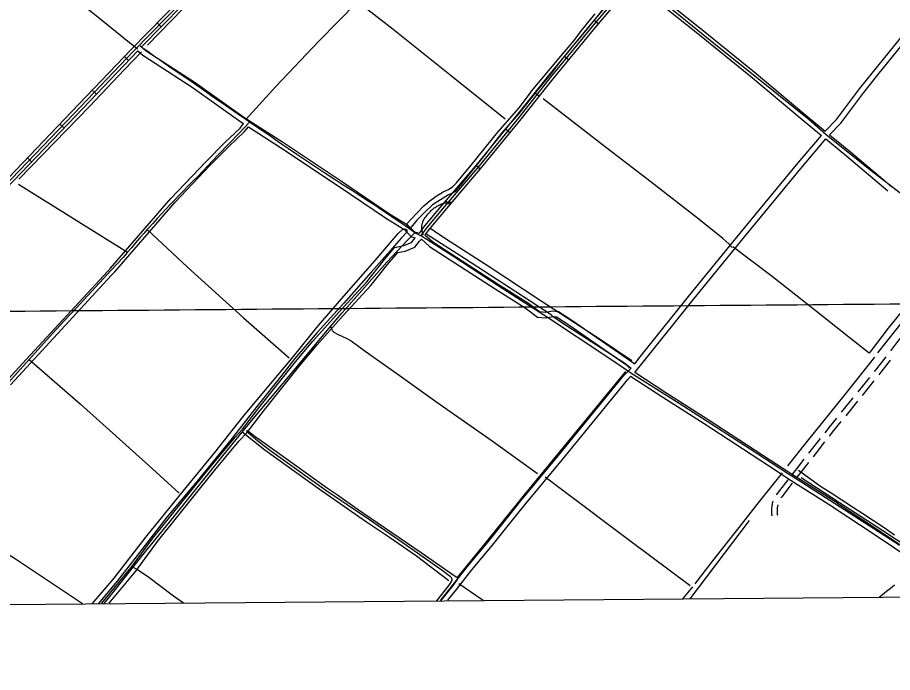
# Model space of a CAD drawing. Extents: x 3567028 to 3605064, y 510945 to 536587.
# Drawn here: x 3576829 to 3581504, y 520524 to 524024 of the extents above; entities that cross this region are included whole.
import ezdxf

# ---------------------------------------------------------------- set-up
doc = ezdxf.new("R2010")
doc.units = 0
for name, color, linetype in [('V-ANNO-SYMB', 7, 'Continuous'), ('V-DTCH-CNTR', 7, 'Continuous'), ('V-GRID-MAJR', 7, 'Continuous'), ('V-ROAD-CNTR', 7, 'Continuous'), ('V-TOPO-SHOR', 7, 'Continuous')]:
    doc.layers.add(name, color=color, linetype=linetype)

msp = doc.modelspace()

# ---------------------------------------------------------------- linework, layer by layer
at = {"layer": 'V-ANNO-SYMB'}
msp.add_lwpolyline([(3573993.849999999, 520864.2060000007), (3584222.1716518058, 520950.4852926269), (3584258.326675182, 516664.3443523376), (3574030.0050233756, 516578.06505971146)], close=True, dxfattribs=at)
at = {"layer": 'V-DTCH-CNTR'}
msp.add_line((3577492.95, 523864.17600000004), (3577484.115, 523870.688), dxfattribs=at)
for points in [[(3578048.0530000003, 523479.26), (3578209.044, 523654.753), (3578437.986, 523896.7), (3578645.95, 524107.208), (3578685.478, 524147.221), (3578912.683, 524391.572), (3579161.294, 524648.791), (3579181.1350000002, 524669.3200000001), (3579466.198, 524980.01), (3579699.3000000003, 525222.18), (3579814.143, 525355.759)], [(3579434.653, 523481.55), (3579147.611, 523710.993), (3578836.58, 523959.854), (3578645.95, 524107.208), (3578395.045, 524299.509), (3578155.515, 524480.628), (3578106.4450000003, 524518.421)], [(3577469.015, 523854.661), (3577448.847, 523871.933), (3577427.781, 523888.92600000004), (3577277.9960000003, 524010.288), (3577070.5500000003, 524176.594), (3576850.751, 524349.054)], [(3581940.098, 522780.853), (3581877.714, 522827.365), (3581732.472, 522940.38), (3581666.961, 522991.357), (3581383.284, 523210.059), (3581157.687, 523390.34), (3581147.8680000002, 523398.77400000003), (3581057.505, 523476.876), (3580812.625, 523674.414), (3580565.933, 523870.205), (3580265.807, 524115.017), (3580156.933, 524200.635)], [(3578952.324, 522873.503), (3578917.099, 522898.24), (3578881.732, 522922.782), (3578846.23, 522947.12200000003), (3578810.591, 522971.266), (3578774.816, 522995.207), (3578738.9080000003, 523018.95), (3578702.87, 523042.489), (3578666.698, 523065.82800000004), (3578617.575, 523097.099), (3578568.576, 523128.571), (3578519.7090000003, 523160.24100000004), (3578470.971, 523192.112), (3578422.361, 523224.18), (3578373.8850000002, 523256.446), (3578325.54, 523288.909), (3578277.326, 523321.568), (3578229.247, 523354.424), (3578181.304, 523387.47500000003), (3578133.4930000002, 523420.722), (3578068.963, 523464.879), (3578048.0530000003, 523479.26), (3578003.881, 523509.64), (3577939.236, 523554.33400000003), (3577874.7, 523599.183), (3577810.269, 523644.188), (3577745.948, 523689.346), (3577713.93, 523710.621), (3577682.02, 523732.063), (3577650.222, 523753.672), (3577618.54, 523775.444), (3577586.968, 523797.382), (3577555.5130000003, 523819.484), (3577524.1720000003, 523841.75), (3577492.95, 523864.17600000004)], [(3580646.8540000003, 522795.367), (3580628.3910000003, 522814.506), (3580596.864, 522842.93200000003), (3580460.92, 522951.941), (3580214.343, 523144.431), (3579954.646, 523343.424), (3579636.5840000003, 523588.74)], [(3578068.963, 523464.879), (3578012.907, 523406.749), (3577956.97, 523348.501), (3577901.1520000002, 523290.14), (3577845.452, 523231.66500000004), (3577789.873, 523173.076), (3577765.328, 523148.80100000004), (3577740.9280000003, 523124.381), (3577716.674, 523099.81700000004), (3577692.565, 523075.108), (3577668.603, 523050.255), (3577644.791, 523025.262), (3577621.126, 523000.128), (3577597.613, 522974.852), (3577574.25, 522949.438), (3577551.038, 522923.88800000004), (3577527.977, 522898.197), (3577521.125, 522890.47000000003), (3577505.0700000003, 522872.37), (3577482.3170000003, 522846.408), (3577459.717, 522820.31), (3577437.275, 522794.079), (3577416.949, 522770.036), (3577414.989, 522767.717), (3577392.858, 522741.22000000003), (3577329.725, 522673.87200000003), (3577266.7430000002, 522606.38), (3577203.914, 522538.745), (3577141.241, 522470.966), (3577078.72, 522403.04600000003), (3577016.3540000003, 522334.985), (3576954.142, 522266.783), (3576892.829, 522199.25800000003), (3576891.08, 522197.31), (3576766.512, 522057.518)], [(3576833.296, 523133.23600000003), (3577156.163, 522932.534), (3577416.949, 522770.036)], [(3578997.589, 522860.713), (3578995.8030000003, 522864.737), (3578994.2120000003, 522868.843), (3578992.8170000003, 522873.01900000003), (3578991.6210000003, 522877.259), (3578990.63, 522881.549), (3578989.844, 522885.88300000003), (3578989.264, 522890.249), (3578988.8910000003, 522894.636), (3578988.73, 522899.039), (3578988.7770000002, 522903.44200000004), (3578989.0330000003, 522907.83900000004), (3578989.498, 522912.22000000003), (3578990.171, 522916.572), (3578991.048, 522920.887), (3578992.131, 522925.157), (3578993.418, 522929.37), (3578994.9, 522933.517), (3578996.58, 522937.591), (3579000.035, 522943.686), (3579003.68, 522949.666), (3579007.518, 522955.527), (3579011.54, 522961.262), (3579015.747, 522966.865), (3579020.128, 522972.331), (3579024.684, 522977.65400000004), (3579029.407, 522982.827), (3579034.294, 522987.847), (3579039.34, 522992.707), (3579044.538, 522997.405), (3579049.883, 523001.931), (3579055.372, 523006.28500000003), (3579060.0330000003, 523009.598), (3579064.807, 523012.748), (3579069.687, 523015.728), (3579074.6720000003, 523018.536), (3579079.751, 523021.166), (3579084.916, 523023.617), (3579090.167, 523025.886), (3579095.4960000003, 523027.969), (3579100.892, 523029.863), (3579106.35, 523031.569), (3579111.8680000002, 523033.083), (3579117.432, 523034.4), (3579123.042, 523035.522), (3579128.686, 523036.44800000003), (3579134.359, 523037.175), (3579140.052, 523037.701), (3579145.762, 523038.02900000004)], [(3581732.472, 522940.38), (3581709.221, 522848.16500000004), (3581695.549, 522785.02900000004), (3581692.985, 522758.61), (3581692.9420000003, 522717.517), (3581694.9, 522671.51300000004), (3581696.487, 522643.625), (3581696.298, 522633.18), (3581691.8850000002, 522620.028), (3581633.574, 522553.515), (3581480.406, 522363.344), (3581379.1180000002, 522230.742), (3581270.6010000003, 522315.576), (3581070.765, 522473.795), (3580853.765, 522645.552), (3580650.247, 522799.474)], [(3577521.125, 522890.47000000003), (3577736.5700000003, 522689.895), (3578036.25, 522419.865), (3578280.818, 522204.825)], [(3579030.923, 522900.69), (3579054.309, 522884.251), (3579115.5500000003, 522842.75200000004), (3579348.27, 522692.996), (3579621.543, 522513.262), (3579947.183, 522301.93700000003), (3580110.27, 522191.744)], [(3577291.669911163, 520892.02420701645), (3577345.799, 520958.27900000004), (3577446.461, 521086.24), (3577491.5330000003, 521143.539), (3577663.565, 521355.931), (3577925.762, 521682.458), (3578029.7660000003, 521808.889), (3578096.828, 521890.414), (3578334.1890000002, 522171.979), (3578501.705, 522373.756), (3578560.7120000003, 522444.832), (3578802.349, 522716.526), (3578912.157, 522833.87200000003), (3578952.324, 522873.503), (3578952.933, 522874.101), (3578985.578, 522857.496), (3578991.957, 522853.885), (3579016.427, 522840.032), (3579154.607, 522750.33400000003), (3579397.529, 522592.892), (3579665.0840000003, 522418.988), (3579966.9220000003, 522220.441), (3580059.572, 522157.118)], [(3578501.705, 522373.756), (3578507.038, 522360.427), (3578511.724, 522349.895), (3578519.244, 522342.098), (3578538.565, 522331.999), (3578588.307, 522309.512), (3578611.742, 522295.858), (3578686.684, 522241.57800000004), (3578855.165, 522121.534), (3579068.327, 521968.64900000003), (3579365.484, 521761.322), (3579606.12, 521587.047)], [(3576891.08, 522197.31), (3577162.848, 521959.826), (3577529.739, 521631.032), (3577692.696, 521482.726)], [(3580059.572, 522157.118), (3580105.281, 522125.159), (3580363.267, 521963.892), (3580743.509, 521718.545), (3580948.588, 521585.814), (3580974.774, 521569.06), (3581193.3030000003, 521429.233), (3581538.34, 521206.76900000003)], [(3579132.643, 521013.992), (3578959.486, 521145.26300000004), (3578815.733, 521246.055), (3578692.542, 521328.369), (3578435.282, 521507.816), (3578150.623, 521712.831), (3578029.7660000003, 521808.889)], [(3581514.2800000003, 521258.681), (3581458.214, 521296.36), (3581402.021, 521333.853), (3581345.703, 521371.157), (3581289.262, 521408.275), (3581232.697, 521445.20300000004), (3581176.008, 521481.94200000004), (3581119.199, 521518.493), (3581047.103, 521569.62700000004), (3581002.164, 521603.907)], [(3580421.7090000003, 520986.691), (3580099.254, 521227.449), (3579742.592, 521497.302), (3579647.403, 521567.952)], [(3577176.7598850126, 520891.0549027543), (3576813.44, 521133.919), (3576740.923, 521177.941), (3576647.182, 521230.054), (3576447.299, 521337.767)], [(3580736.841, 521336.315), (3580421.348949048, 520918.4240898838)], [(3577446.461, 521086.24), (3577471.301, 521073.255), (3577522.906, 521038.2), (3577662.433, 520934.69800000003), (3577715.1756328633, 520895.59661853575)], [(3579315.7440448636, 520909.09794505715), (3579305.537, 520916.108), (3579185.6920000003, 520997.848)], [(3581514.932, 520991.66500000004), (3581493.182, 520973.825), (3581471.295, 520956.14900000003), (3581449.2770000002, 520938.64), (3581434.3681810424, 520926.9692437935)]]:
    msp.add_lwpolyline(points, dxfattribs=at)
at = {"layer": 'V-GRID-MAJR'}
msp.add_spline([(3571178.42, 522409.74700000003), (3576457.305, 522452.36100000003), (3581736.185, 522495.743), (3587015.058, 522539.892), (3592293.9250000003, 522584.81), (3597572.785, 522630.495), (3602851.6380000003, 522676.94800000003), (3602851.639, 522676.94800000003)], degree=3, dxfattribs=at)
at = {"layer": 'V-ROAD-CNTR'}
for p, q in [((3577574.991811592, 523995.26098326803), (3577596.4747686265, 523974.3210251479)), ((3579931.00309956, 523989.9969937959), (3579908.04814547, 524009.31095516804)), ((3577400.790159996, 523815.73034233), (3577422.4911165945, 523795.01738375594)), ((3579772.0834174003, 523797.2193793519), (3579748.921463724, 523816.2853412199)), ((3577228.175505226, 523634.88870401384), (3577249.8764618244, 523614.17474544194)), ((3579615.046731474, 523603.05976767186), (3579591.5417784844, 523621.7017303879)), ((3577055.425850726, 523454.2270653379), (3577077.075807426, 523433.46010687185)), ((3579458.448044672, 523407.9021579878), (3579435.227091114, 523426.897119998)), ((3576882.365196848, 523273.8114261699), (3576904.015153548, 523253.04446770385)), ((3579300.160361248, 523214.395545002), (3579276.93940769, 523233.3905070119)), ((3579137.671686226, 523023.990925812), (3579114.852731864, 523043.4668868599)), ((3581380.6791029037, 522100.92596547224), (3581317.6366502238, 522023.3010245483)), ((3581404.5989421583, 522082.7918163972), (3581341.556489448, 522005.16687543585)), ((3581292.4196691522, 521992.2510481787), (3581229.3772164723, 521914.62610725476)), ((3581316.339508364, 521974.1168990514), (3581253.2970556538, 521896.4919580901)), ((3581116.876328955, 521774.12192105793), (3581055.0797400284, 521695.5017313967)), ((3581140.786651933, 521755.9953741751), (3581078.9900632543, 521677.375184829))]:
    msp.add_line(p, q, dxfattribs=at)
for points in [[(3574581.1387993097, 520872.43722892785), (3574883.1521952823, 521186.5356007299), (3575196.068569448, 521512.17494945), (3575509.283943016, 521844.0552856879), (3575693.7835740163, 522034.2149053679), (3575994.519972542, 522352.14626950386), (3576360.3542408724, 522728.04351770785), (3576744.320472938, 523129.9007139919), (3577117.8967257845, 523519.352935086), (3577438.131085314, 523854.85126408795), (3577798.974363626, 524225.0515236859), (3578082.2187971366, 524526.2789212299), (3578344.7362721, 524802.455368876), (3578657.423646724, 525128.15771747), (3579015.3569308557, 525502.5049687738), (3579188.382584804, 525680.6326125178), (3579279.317402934, 525781.6574104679), (3579444.605072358, 525937.602098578), (3579516.507928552, 526007.5759586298)], [(3579526.96890763, 525996.82598013), (3579454.9830516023, 525926.77112024), (3579290.0563814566, 525771.167431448), (3579199.3405628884, 525670.3856330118), (3579026.157909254, 525492.0959895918), (3578668.254625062, 525117.780738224), (3578355.5822504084, 524792.0943895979), (3578093.1187753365, 524515.97394184), (3577809.8093419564, 524214.67754443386), (3577448.927063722, 523844.43728491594), (3577128.7347041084, 523508.9829558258), (3576755.1554512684, 523119.5277347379), (3576371.1522192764, 522717.63153853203), (3576005.3439508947, 522341.7612902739), (3575704.615552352, 522023.83792612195), (3575520.12192134, 521833.6843064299), (3575206.931547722, 521501.82997014), (3574893.966173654, 521176.1406215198), (3574602.11875735, 520872.6142285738)], [(3577491.758978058, 523866.8912400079), (3577820.644320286, 524204.30356518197), (3578104.0187535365, 524505.66896245), (3578366.428228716, 524781.7334103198), (3578600.021761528, 525025.0489236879)], [(3580746.4604686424, 525001.0759716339), (3580686.76658803, 524933.7991061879), (3580651.7616580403, 524889.0991955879), (3580620.363720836, 524836.811300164), (3580573.648814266, 524789.632394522), (3580522.89691577, 524736.247501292), (3580343.3962747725, 524519.4469348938), (3580213.485534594, 524355.13926351), (3580101.7757580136, 524216.26954125), (3579908.627144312, 523986.7000003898), (3579677.032607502, 523705.3485630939), (3579506.316948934, 523490.1139935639), (3579288.0573854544, 523223.2905272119), (3579108.775744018, 523013.24194731), (3579015.5309305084, 522902.45516888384), (3578982.308996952, 522855.721262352)], [(3580595.618770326, 524833.1403075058), (3580562.8828357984, 524800.0783736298), (3580511.670938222, 524746.2094813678), (3580331.734298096, 524528.8829160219), (3580201.7585580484, 524364.4922448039), (3580090.1917811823, 524225.80052218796), (3579897.097167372, 523996.2949812), (3579665.3646308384, 523714.77654423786), (3579494.634972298, 523499.52397474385), (3579276.546408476, 523232.90950797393), (3579097.332766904, 523022.940927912), (3579003.6599542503, 522911.6451505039), (3578975.1580112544, 522871.5502306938)], [(3580119.1667232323, 524213.63954651), (3579920.1571212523, 523977.1050195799), (3579688.700584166, 523695.92058194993), (3579517.99892557, 523480.70401238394), (3579299.568362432, 523213.6715464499), (3579120.2187211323, 523003.54296670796), (3579027.401906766, 522893.26518726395), (3579005.486950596, 522862.4362489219)], [(3580119.1667232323, 524213.63954651), (3580169.7056221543, 524174.54062470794), (3580463.89203378, 523938.4970967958), (3580745.0624714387, 523711.1195515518), (3581021.3889187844, 523478.628016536), (3581123.8307139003, 523394.4151849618)], [(3580137.816685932, 524237.1404995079), (3580188.2735850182, 524198.1065775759), (3580482.71199614, 523961.86105006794), (3580764.152433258, 523734.26350526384), (3581040.572880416, 523501.6939704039), (3581143.9456736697, 523416.71514036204)], [(3581327.16030724, 523642.2616892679), (3581401.109159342, 523736.272501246), (3581532.225897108, 523896.48518082), (3581601.622758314, 523983.6480064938), (3581602.505756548, 523984.80900417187)], [(3581350.7402600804, 523623.7137263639), (3581424.509112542, 523717.49653879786), (3581555.56985042, 523877.641218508), (3581625.300710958, 523965.2240433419), (3581638.7906839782, 523982.96400786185)], [(3576243.086475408, 522564.5368447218), (3576381.95019768, 522707.219559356), (3576765.990429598, 523109.1547554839), (3577139.5726824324, 523498.61297656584), (3577470.631020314, 523845.45128288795)], [(3577470.631020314, 523845.45128288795), (3577498.511964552, 523822.143329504), (3577761.1804392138, 523651.92566994), (3578021.77691802, 523466.7460402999), (3578036.768888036, 523457.0670596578)], [(3577491.758978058, 523866.8912400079), (3577516.355928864, 523846.32728113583), (3577778.034405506, 523676.7516202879), (3578038.608884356, 523491.58799061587), (3578249.7374620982, 523355.29126320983), (3578559.0978433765, 523150.0316737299), (3578816.4523286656, 522975.801022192), (3578911.8841378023, 522916.2671412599), (3578950.08006141, 522878.6382165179), (3578975.1580112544, 522871.5502306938)], [(3581143.9456736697, 523416.71514036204), (3581203.751554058, 523479.3670150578), (3581326.9943075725, 523642.0456896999)], [(3581167.1826271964, 523397.6121785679), (3581226.631508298, 523459.889054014), (3581350.906259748, 523623.9297259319)], [(3577308.954343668, 522667.0216397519), (3577325.8293099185, 522685.331603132), (3577648.328664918, 523056.98485982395), (3577836.5982883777, 523255.46246286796), (3577936.988087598, 523356.63726051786), (3578017.960925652, 523433.2591072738), (3578036.768888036, 523457.0670596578)], [(3577331.074299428, 522646.75768027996), (3577348.1932651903, 522665.33164313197), (3577670.550620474, 523036.820900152), (3577858.13224531, 523234.572504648), (3577957.9500456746, 523335.1713034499), (3578040.15688126, 523412.9591478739), (3578062.087837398, 523440.72209234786)], [(3578062.087837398, 523440.723092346), (3578233.307494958, 523330.18931341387), (3578542.39587678, 523125.11172356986), (3578800.098361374, 522950.64507250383), (3578893.1921751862, 522892.5691886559), (3578934.512092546, 522851.86227006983), (3578953.199055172, 522846.581280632)], [(3580127.5467064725, 522126.470720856), (3580178.354604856, 522192.1265895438), (3580437.5470864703, 522513.839946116), (3580713.3485348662, 522852.2582692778), (3581014.0529334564, 523217.622538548), (3581147.0066675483, 523375.36322306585)], [(3580184.2335930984, 522247.2414793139), (3580414.239133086, 522532.72790834), (3580690.1385812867, 522871.26623126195), (3580991.00097956, 523236.82250014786), (3581123.8307139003, 523394.4151849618)], [(3581147.0066675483, 523375.36322306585), (3581259.8604418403, 523282.59040861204)], [(3581167.1826271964, 523397.6121785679), (3581278.91040374, 523305.7643622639)], [(3581259.727442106, 523282.70040839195), (3581478.79500397, 523098.3417771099)], [(3581279.043403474, 523305.654362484), (3581498.1109653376, 523121.2957312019)], [(3577279.0494034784, 520895.1951834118), (3577436.402088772, 521084.8598040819), (3577552.231857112, 521242.458488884), (3577850.031261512, 521613.2417473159), (3577991.0939793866, 521781.592410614), (3578031.17689922, 521824.9453239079), (3578124.540712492, 521946.44208091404), (3578313.418334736, 522184.15860548), (3578406.363148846, 522294.08838561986), (3578546.843867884, 522451.7200703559), (3578694.397572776, 522611.20275139), (3578782.414396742, 522722.8195281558), (3578843.5902743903, 522795.776382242), (3578891.9491776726, 522805.2453633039), (3578932.861095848, 522821.4073309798), (3578953.199055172, 522846.581280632)], [(3579005.486950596, 522862.4362489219), (3579047.9508656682, 522824.60232458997), (3579395.96416964, 522599.7277743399), (3579558.384844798, 522497.6559784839), (3579618.01372554, 522452.3710690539), (3579649.7936619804, 522449.0640756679), (3579687.8525858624, 522456.53106073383), (3579719.274523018, 522453.27606724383), (3579791.0633794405, 522406.161161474), (3580126.3187089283, 522173.9036259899)], [(3577318.3043249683, 520895.52618275), (3577460.054041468, 521066.38384103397), (3577576.0238095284, 521224.1745254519), (3577873.2252151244, 521594.21378537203), (3578013.6179343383, 521761.7644502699), (3578054.1328533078, 521805.5813626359), (3578148.180665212, 521927.97011785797), (3578336.622288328, 522165.1386435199), (3578429.0191035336, 522274.42042495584), (3578569.0538234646, 522431.552110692), (3578717.2215271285, 522591.69679040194), (3578805.6923501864, 522703.889566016), (3578859.7642420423, 522768.37443704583), (3578900.413160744, 522776.3334211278), (3578951.233059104, 522796.409380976), (3578976.8370078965, 522828.10431758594), (3578986.827987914, 522838.88129603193)], [(3578986.827987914, 522838.88129603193), (3579029.7229021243, 522800.6623724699), (3579379.8422018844, 522574.42782493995), (3579541.29887897, 522472.96202787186), (3579606.5577484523, 522423.4011269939), (3579651.1596592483, 522418.760136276), (3579689.224583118, 522426.2291213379), (3579708.91854373, 522424.18812541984), (3579774.2894129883, 522381.28721122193), (3580106.7577480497, 522150.95867188)], [(3576762.5674364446, 522074.2708252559), (3576855.170251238, 522174.6496244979), (3577308.954343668, 522667.0216397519)], [(3576790.6233803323, 522060.43885291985), (3576877.2262071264, 522154.31366517), (3577331.074299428, 522646.75768027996)], [(3581553.1923621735, 522321.45247940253), (3581524.971017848, 522285.0067260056), (3581491.967560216, 522242.38603944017)], [(3580126.3187089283, 522173.9036259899), (3580154.808651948, 522210.71855235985), (3580184.2335930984, 522247.2414793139)], [(3581467.4775056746, 522210.75956714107), (3581418.255573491, 522147.19433203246), (3581405.8960839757, 522131.97594184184)], [(3581491.3854400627, 522192.6348598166), (3581441.762426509, 522128.5516679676), (3581429.815923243, 522113.8417927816)], [(3580078.7758040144, 522122.17172945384), (3580106.7577480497, 522150.95867188)], [(3579421.050119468, 521321.21733136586), (3579515.6909301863, 521439.9490939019), (3579717.8495258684, 521682.3036091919), (3580067.3008269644, 522110.3667530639), (3580078.7758040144, 522122.17172945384)], [(3579443.142075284, 521300.8033721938), (3579538.9428836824, 521420.9891318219), (3579740.989479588, 521663.2096473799), (3580089.7187821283, 522090.38879302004), (3580104.5497524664, 522105.645762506)], [(3581192.892575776, 521403.07516765), (3580962.2980369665, 521549.0258757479), (3580835.6962901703, 521631.58971061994), (3580497.0079675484, 521852.820268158), (3580276.245409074, 521993.830986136), (3580104.5497524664, 522105.645762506)], [(3581208.9365436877, 521428.42511694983), (3580978.5140045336, 521574.26582526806), (3580852.092257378, 521656.7116603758), (3580513.285934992, 521878.02021775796), (3580292.505376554, 522019.04293571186), (3580127.5467064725, 522126.470720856)], [(3581204.1602354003, 521883.5761308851), (3581165.263851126, 521835.68253850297), (3581141.5949645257, 521805.5699969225)], [(3581228.0800745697, 521865.44198170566), (3581188.702148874, 521816.95546149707), (3581165.505287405, 521787.4434499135)], [(3581030.3611044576, 521664.05365553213), (3580990.3709240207, 521613.1764853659), (3580968.564632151, 521585.43337281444)], [(3581054.2714277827, 521645.92710909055), (3581013.957075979, 521594.6375146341), (3580992.4749542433, 521567.30682839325)], [(3580944.0884919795, 521553.7967726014), (3580887.656054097, 521480.5129660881), (3580884.1568569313, 521475.70852149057), (3580883.287417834, 521474.41138138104)], [(3580967.995869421, 521535.6725196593), (3580911.669945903, 521462.52703391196), (3580908.751143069, 521458.51947850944), (3580907.2356783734, 521456.25851503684)], [(3580865.233699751, 521438.8471409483), (3580864.981338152, 521438.1650573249), (3580863.112016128, 521432.4117611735), (3580861.4727995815, 521426.5985828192), (3580860.0642581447, 521420.7272590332), (3580858.8858624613, 521414.79980680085), (3580857.9438009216, 521408.83156987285), (3580857.235594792, 521402.83342969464), (3580856.765395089, 521396.8073325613), (3580856.533683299, 521390.7684133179), (3580856.540331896, 521384.7292708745), (3580856.7831352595, 521378.69133882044), (3580857.266728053, 521372.66528459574), (3580857.987193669, 521366.66546862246), (3580858.895906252, 521360.9939214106)], [(3580890.7812554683, 521419.99730273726), (3580890.5072004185, 521419.0254171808), (3580889.3737418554, 521414.3007409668), (3580888.426137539, 521409.5341931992), (3580887.6681990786, 521404.73243012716), (3580887.098405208, 521399.90657030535), (3580886.720604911, 521395.06466743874), (3580886.534316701, 521390.2095866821), (3580886.539668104, 521385.3487291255), (3580886.7348647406, 521380.49466117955), (3580887.1232719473, 521375.65471540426), (3580887.7028063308, 521370.82853137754), (3580888.518093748, 521365.7400785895)], [(3581192.71557613, 521403.18916742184), (3581395.1951711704, 521271.02643174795), (3581634.312692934, 521109.543754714)], [(3581209.113543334, 521428.31111717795), (3581411.7891379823, 521296.0203817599), (3581651.1026593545, 521134.4057049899)], [(3579089.5907823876, 520910.4671528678), (3579152.9626556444, 520988.8609960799), (3579233.161495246, 521091.069791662), (3579342.9302757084, 521223.21252737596), (3579421.050119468, 521321.21733136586)], [(3579128.4327047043, 520910.7951522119), (3579176.4306087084, 520970.1710334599), (3579256.505448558, 521072.22182935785), (3579366.200229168, 521204.27656524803), (3579443.142075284, 521300.8033721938)]]:
    msp.add_lwpolyline(points, dxfattribs=at)
at = {"layer": 'V-TOPO-SHOR'}
for points in [[(3578105.921, 524483.083), (3577992.044, 524364.314), (3577776.369, 524138.425), (3577523.0270000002, 523876.201)], [(3579968.012, 524083.213), (3579847.298, 523933.836), (3579787.347, 523862.283), (3579768.768, 523838.873), (3579739.49, 523803.08400000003), (3579685.846, 523732.815), (3579602.304, 523630.958), (3579507.253, 523510.449), (3579415.269, 523405.254), (3579323.768, 523288.174), (3579201.597, 523135.331), (3579175.896, 523104.368), (3579166.631, 523094.058), (3579160.262, 523089.284), (3579131.397, 523076.533), (3579045.242, 523023.61100000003), (3579001.179, 522981.103), (3578962.7630000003, 522941.988), (3578931.353, 522904.141), (3578929.221, 522902.085), (3578922.276, 522904.305), (3578912.64, 522912.161), (3578909.251, 522917.80700000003), (3578910.736, 522922.669), (3578929.289, 522944.683), (3578996.92, 523016.099), (3579025.272, 523039.333), (3579064.909, 523068.65), (3579103.039, 523091.711), (3579131.215, 523105.17), (3579153.846, 523120.825), (3579174.469, 523141.408), (3579252.985, 523235.67100000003), (3579394.424, 523411.215), (3579508.502, 523541.157), (3579558.5670000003, 523606.603), (3579574.365, 523630.761), (3579629.3170000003, 523696.119), (3579730.665, 523817.211), (3579781.302, 523875.663), (3579802.699, 523900.419), (3579837.065, 523947.29000000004), (3579896.381, 524022.347), (3579914.921, 524043.662)], [(3577491.656, 523840.452), (3577400.559, 523745.713), (3577213.3510000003, 523549.34500000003), (3576966.407, 523293.291), (3576836.208, 523160.147)], [(3577228.1824813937, 520891.48866944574), (3577345.367, 521027.55), (3577514.407, 521247.37200000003), (3577714.56, 521492.575), (3577883.367, 521699.431), (3578035.435, 521893.617), (3578181.25, 522067.869), (3578294.515, 522202.615), (3578435.594, 522375.773), (3578571.704, 522534.87), (3578740.231, 522726.401), (3578861.92, 522870.431), (3578887.1, 522893.561), (3578898.9080000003, 522894.527), (3578908.038, 522889.197), (3578908.985, 522876.208), (3578878.94, 522844.911), (3578819.95, 522777.581), (3578718.8540000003, 522663.841), (3578572.009, 522497.86100000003), (3578430.0270000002, 522340.048), (3578310.805, 522201.871), (3578233.5810000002, 522104.21), (3578106.9220000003, 521946.123), (3577968.117, 521768.207), (3577779.986, 521535.757), (3577625.769, 521353.401), (3577480.9020000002, 521166.163), (3577360.224, 521012.684), (3577258.9704707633, 520891.7483763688)], [(3580084.078, 522167.60000000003), (3580002.957, 522221.39900000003), (3579736.4590000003, 522392.409), (3579696.482, 522421.761), (3579679.2660000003, 522435.341), (3579643.35, 522457.63800000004), (3579491.528, 522558.84), (3579217.463, 522736.27), (3579015.139, 522864.223)], [(3581871.8140000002, 522796.072), (3581723.737, 522612.49700000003), (3581518.767, 522352.641), (3581423.128, 522232.075)], [(3581407.254, 522209.168), (3581248.335, 522008.923), (3581047.785, 521760.23000000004), (3580942.796, 521627.887)], [(3580084.078, 522167.60000000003), (3580096.923, 522159.697), (3580098.608, 522154.943), (3580093.826, 522150.346)], [(3580076.965, 522131.75800000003), (3579962.545, 521993.756), (3579749.748, 521733.596), (3579535.542, 521472.76300000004), (3579310.573, 521196.06200000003), (3579177.293, 521031.407)], [(3579069.56767577, 520907.0213655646), (3579134.3850000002, 520991.114), (3579147.292, 521009.739), (3579150.958, 521019.44800000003), (3579148.316, 521027.878), (3579141.4590000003, 521034.984), (3579096.6720000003, 521068.615), (3578930.501, 521187.536), (3578708.3710000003, 521340.286), (3578476.529, 521496.706), (3578195.224, 521698.708), (3578138.017, 521740.94200000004), (3578100.145, 521770.956), (3578062.9990000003, 521802.354), (3578053.4, 521812.303), (3578052.714, 521813.01300000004), (3578055.5810000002, 521817.152), (3578062.5130000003, 521814.234), (3578097.616, 521785.669), (3578127.273, 521764.881), (3578238.967, 521684.653), (3578369.984, 521591.506), (3578485.145, 521509.819), (3578538.972, 521473.93), (3578643.0870000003, 521399.42600000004), (3578750.707, 521325.55700000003), (3578985.279, 521165.598), (3579161.845, 521042.3), (3579175.657, 521033.672), (3579177.293, 521031.407), (3579179.747, 521028.011), (3579179.6950000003, 521025.218), (3579156.041, 520991.42100000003), (3579088.2530485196, 520907.17898289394)], [(3580914.036, 521591.858), (3580857.909, 521519.076), (3580791.093, 521438.05100000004), (3580682.465, 521298.746), (3580542.218, 521120.652), (3580447.9560000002, 520998.657)], [(3581728.075, 521095.804), (3581676.732, 521132.57), (3581450.991, 521280.70300000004), (3581220.37, 521431.033), (3581014.751, 521564.74700000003)], [(3580435.711, 520982.01300000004), (3580381.775728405, 520918.09027661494)]]:
    msp.add_lwpolyline(points, dxfattribs=at)

doc.saveas('drawing.dxf')
